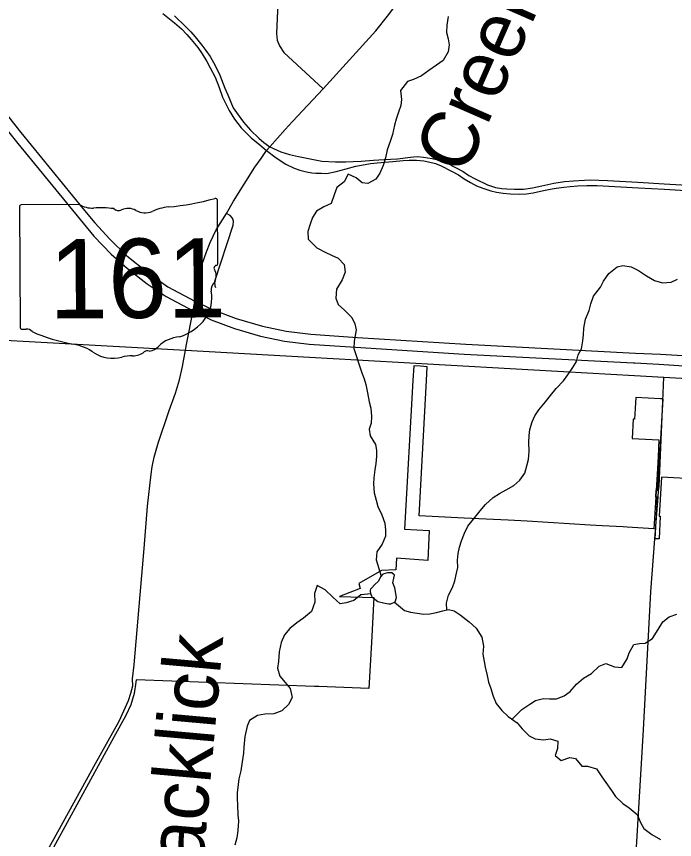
# Model space of a CAD drawing. Extents: x 114843 to 284848, y 317643 to 566895.
# Drawn here: x 263304 to 269085, y 425802 to 433028 of the extents above; entities that cross this region are included whole.
import ezdxf

# ---------------------------------------------------------------- set-up
doc = ezdxf.new("R2010")
doc.units = 0
for name, color, linetype in [('GM_X_City_Street', 7, 'Continuous'), ('GM_X_Corporation', 7, 'Continuous'), ('GM_X_County_Road', 7, 'Continuous'), ('GM_X_Minor_Lake', 7, 'Continuous'), ('GM_X_Minor_River', 7, 'Continuous'), ('GM_X_Minor_River_Text', 7, 'Continuous'), ('GM_X_State_Location', 7, 'Continuous'), ('GM_X_State_Route', 7, 'Continuous'), ('GM_X_State_Shield', 7, 'Continuous')]:
    doc.layers.add(name, color=color, linetype=linetype)

msp = doc.modelspace()

# ---------------------------------------------------------------- linework, layer by layer
at = {"layer": 'GM_X_City_Street'}
for points in [[(265618.6, 433435.2), (265600.6, 433143.9), (265587.8, 432876.8), (265593.6, 432819.2), (265614, 432769.7), (265653.4, 432712.3), (265997.2, 432393.2)], [(264588.9, 433053.3), (264648.7, 433008.4), (264693.2, 432971.5), (264755, 432918.5), (264801.7, 432870.6), (264839.3, 432826.5), (264896.2, 432754.4), (264934.9, 432698.3), (264977.6, 432632.2), (265005.2, 432577), (265048.1, 432494.7), (265085, 432405.4), (265114.8, 432319), (265171.1, 432202.6), (265218.9, 432125.4), (265276.9, 432049.3), (265365.1, 431962.4), (265443.1, 431899.5), (265500.9, 431851.6)], [(264690.8, 433033.9), (264790.3, 432941), (264836.9, 432893), (264874.5, 432849), (264931.4, 432776.9), (264968.6, 432730.1), (265005.4, 432675.3), (265048.6, 432597.6), (265089.8, 432512.6), (265134.3, 432398.5), (265160.7, 432339.4), (265206.3, 432225.1), (265251.4, 432164.3), (265297.7, 432101.2), (265360.6, 432029.9), (265433.9, 431959.7), (265478.3, 431921.9), (265529.3, 431883.6), (265627.2, 431838.4), (265702.2, 431815), (265782.4, 431796.9), (265855.4, 431782.8), (265986.6, 431758.8), (266107.3, 431752.4), (266196.7, 431751), (266261.2, 431753.5), (266331.9, 431756.1), (266440, 431766.1), (266533.5, 431771.1), (266651, 431778.2), (266764.3, 431792.5), (266825.6, 431797.2), (266880.8, 431793.4), (266955.7, 431780.4), (267006.8, 431770.4), (267076.2, 431746.9), (267168.1, 431699.1), (267227.6, 431666.3), (267277.8, 431632.8), (267332.8, 431600.9), (267442.8, 431550.8), (267511.1, 431526.8), (267568.1, 431516.5), (267611.9, 431513.7), (267680.5, 431511.1), (267759.5, 431512.7), (267836.4, 431523.7), (267918.5, 431540.9), (268024.4, 431563.5), (268117.9, 431577.7), (268197.9, 431585.6), (268293.6, 431589.4), (268343.5, 431592.9), (268497.4, 431587.8), (268762.7, 431574.1), (268993.8, 431557), (269957.2, 431503.7)], [(265500.9, 431851.6), (265584.9, 431787.8), (265669.9, 431732), (265742.6, 431696.3), (265792.1, 431679.5), (265852.6, 431663.8), (265899, 431656.1), (265935.3, 431653.4), (265982.6, 431651.7), (266031, 431650), (266111.4, 431665.7), (266199.8, 431690.5), (266286.3, 431713.3), (266336.5, 431723.7), (266413.3, 431737.3), (266473.5, 431742.2), (266609, 431755.9), (266702.4, 431762), (266754.3, 431765.3), (266817.9, 431765.7), (266850.8, 431762.1), (266883.6, 431758.9), (266923.8, 431752.3), (266986, 431738.1), (267035.2, 431716.9), (267127.1, 431669.1), (267186.5, 431636.2), (267236.7, 431602.8), (267291.8, 431570.9), (267344.9, 431540.9), (267401.8, 431520.8), (267470, 431496.8), (267520, 431484.9), (267579.8, 431475.6), (267641.1, 431469.7), (267722.8, 431466.8), (267785, 431470.7), (267843.7, 431479.4), (267935.5, 431500.7), (267993.7, 431512.4), (268046.5, 431520.6), (268113, 431529.4), (268169.8, 431535.2), (268236.8, 431540.6), (268313.7, 431542.6), (268405.7, 431543.3), (268769.1, 431523.4), (268996.8, 431510.3), (269185.4, 431500)]]:
    msp.add_lwpolyline(points, dxfattribs=at)
at = {"layer": 'GM_X_Corporation'}
msp.add_lwpolyline([(269609.4, 428946.7), (268970.2, 428983.4), (268950.7, 428641.5), (268960.1, 428641), (268949.5, 428441.1), (268939.3, 428441.7), (268916.4, 428441.2), (268936.6, 428807.3), (268920.1, 428808.1), (268923.5, 428868.7), (268940, 428867.7), (268984.4, 429671.5), (268960.6, 429672), (268746.5, 429683.7), (268740.5, 429586.6), (268734.8, 429493), (268721.5, 429493.8), (268711.9, 429323.9), (268948.7, 429309.7), (268940.2, 429160.3), (268931.6, 429010), (268923.5, 428868.7), (268923.4, 428868.7), (268920, 428808.1), (268920.1, 428808.1), (268912.2, 428669.3), (268904.2, 428529.3), (268669.1, 428543.9), (268633.6, 428546), (268449.7, 428556.9), (268343.8, 428563.2), (267791.3, 428596.1), (267622.3, 428604.5), (267236.3, 428622.1), (266840.5, 428643), (266905.7, 429833), (266912.2, 429952.9), (266853.7, 429956.3), (266793.9, 429959.8), (266786.8, 429832.1), (266713.9, 428527.6), (266930, 428516.4), (266918.1, 428253), (266642.2, 428272.1), (266637, 428171), (266509.8, 428164.7), (266311.9, 428050.9), (266323.7, 428005.1), (266142.9, 427934.5), (266444.6, 427926), (266422.6, 427532.9), (266411.3, 427330.6), (266399.9, 427127.2), (265959.8, 427144.3), (265922.1, 427145.8), (264355.2, 427204.4), (264353.5, 427184.3), (264338.7, 427082.9), (264309, 426984.8), (264265.2, 426892.2), (264160.3, 426701.7), (263545.1, 425577.2)], dxfattribs=at)
at = {"layer": 'GM_X_County_Road'}
for p, q in [((265878.2, 430036), (266293.4, 430012.5)), ((266293.4, 430012.5), (266812.5, 429983.1)), ((266812.5, 429983.1), (266916.3, 429977.2)), ((266916.3, 429977.2), (267850.6, 429924.3)), ((267850.6, 429924.3), (268058.2, 429912.6)), ((268058.2, 429912.6), (268110.1, 429909.6)), ((268110.1, 429909.6), (268317.7, 429897.9)), ((268317.7, 429897.9), (268732.9, 429874.4)), ((268982.9, 429649.8), (268992.5, 429859.7)), ((268941.8, 428810), (268945.8, 428862.7)), ((268913.6, 428441), (268941.8, 428810))]:
    msp.add_line(p, q, dxfattribs=at)
for points in [[(265729.4, 432104.8), (265997.2, 432393.2), (266459.7, 432901.9), (266563.4, 433030.2), (266611.2, 433090.9), (266682.9, 433204.1), (266735.8, 433306.4), (266766.2, 433376.4), (266796.5, 433442.4), (266839.9, 433566.1), (266898.6, 433794.7), (267048.4, 434421), (267216.1, 435160.1), (267291.6, 435477.3), (267346.3, 435715.8), (267430.2, 436042.2)], [(264798.2, 430149.2), (264855.7, 430442.2), (264871.6, 430528.2), (264901, 430686.7), (264939.1, 430863.2), (264972.4, 430962.5), (265006.1, 431041.9), (265059.6, 431153.6), (265147.9, 431297.5), (265210, 431406.3), (265397, 431704.2), (265452.8, 431781.1), (265500.9, 431851.6), (265529.3, 431883.6), (265664.3, 432034.8), (265729.4, 432104.8)], [(265054.1, 430646.7), (265050.4, 430660.5), (265047.7, 430703.3), (265208.9, 431194.3), (265209.9, 431230.5), (265201.7, 431256), (265181.4, 431280), (265147.9, 431297.5)], [(260947, 430312.5), (261246.1, 430294.7), (264788.2, 430097.8), (265878.2, 430036)], [(263541, 425641.2), (263997.7, 426468), (264204.9, 426841.1), (264288.9, 427023.5), (264308.2, 427087.1), (264327.6, 427150.8), (264323.4, 427211.7), (264337.3, 427336.7), (264389.8, 427950.2), (264425.1, 428357), (264454.6, 428729.5), (264486.8, 429010.2), (264495.7, 429072.6), (264514.6, 429160), (264548.6, 429281.6), (264644.4, 429568.8), (264701.7, 429721.5), (264735.1, 429836.4), (264762.3, 429956), (264788.2, 430097.8), (264798.2, 430149.2)], [(268732.9, 429874.4), (268992.5, 429859.7), (270748.3, 429761.6), (270867.4, 429752.8), (271334.4, 429726.7)], [(268945.8, 428862.7), (268949, 428904.9), (268982.9, 429649.8)], [(268405.9, 419663.5), (268441.9, 420225.2), (268457.2, 420710.8), (268478.7, 421676), (268587.3, 422985.1), (268812.6, 426764.4), (268878.2, 427977), (268913.6, 428441)]]:
    msp.add_lwpolyline(points, dxfattribs=at)
at = {"layer": 'GM_X_Minor_Lake'}
for points in [[(266425.5, 427933.8), (266477.7, 427891.8), (266529.8, 427879.8), (266571.9, 427871.9), (266593.9, 427869.9), (266632, 427890), (266642, 427926), (266627.8, 428012.2), (266609.8, 428056.3), (266619.7, 428096.4), (266625.7, 428122.4), (266601.7, 428142.4), (266563.6, 428142.4), (266521.5, 428130.3), (266503.5, 428108.2), (266483.5, 428070.1), (266449.5, 428038)], [(266449.5, 428038), (266424.5, 428012.4), (266415.5, 428000.7), (266412.4, 427988.5), (266412.5, 427978.8), (266414.5, 427965.3), (266425.5, 427933.8)]]:
    msp.add_lwpolyline(points, dxfattribs=at)
at = {"layer": 'GM_X_Minor_River'}
for points in [[(267097.6, 433028.5), (267083.7, 432950.4), (267081.8, 432886.2), (267097.8, 432830.2), (267105.9, 432780.1), (267098, 432717.9), (267051.9, 432641.7), (266993.9, 432601.6), (266925.8, 432553.4), (266863.7, 432507.2), (266791.6, 432475.1), (266739.5, 432457), (266677.5, 432378.7), (266685.6, 432298.6), (266681.6, 432246.5), (266661.6, 432188.4), (266639.7, 432126.2), (266623.7, 432072.1), (266607.7, 431991.9), (266587.8, 431929.8), (266561.8, 431855.6), (266545.8, 431785.4), (266525.9, 431719.3), (266495.9, 431653.1), (266459.8, 431599), (266389.8, 431560.8), (266339.6, 431566.8), (266287.5, 431610.8), (266219.3, 431642.7), (266183.3, 431574.6), (266119.2, 431526.4), (266095.3, 431462.2), (266069.3, 431386), (266003.2, 431357.9), (265939.1, 431319.7), (265905.1, 431261.6), (265883.1, 431205.5), (265863.1, 431141.3), (265867.2, 431073.2), (265941.4, 430995.1), (266015.6, 430959.2), (266071.8, 430933.2), (266129.9, 430907.2), (266182.1, 430849.2), (266190.2, 430783.1), (266166.2, 430714.9), (266116.2, 430634.7), (266108.2, 430554.5), (266130.3, 430498.4), (266184.5, 430450.4), (266250.7, 430384.4), (266276.8, 430328.3), (266286.9, 430276.2), (266278.9, 430226.1), (266270.9, 430176), (266269, 430113.9), (266291.1, 430043.8), (266313.2, 429969.6), (266339.3, 429899.5), (266359.4, 429847.5), (266373.5, 429795.4), (266387.6, 429723.3), (266403.7, 429643.1), (266415.8, 429589), (266423.9, 429516.9), (266420, 429456.8), (266402, 429404.7), (266412.1, 429346.6), (266458.2, 429270.5), (266468.3, 429220.4), (266468.4, 429166.3), (266460.4, 429104.1), (266452.4, 429048), (266442.5, 428975.9), (266440.5, 428923.8), (266446.6, 428845.6), (266464.7, 428781.5), (266478.8, 428725.4), (266515, 428653.3), (266541.1, 428579.2), (266545.2, 428517.1), (266545.2, 428465), (266517.2, 428394.8), (266469.2, 428328.6)], [(267084.3, 427818.3), (267082.9, 427876.5), (267100.8, 427948.7), (267134.8, 428014.9), (267154.8, 428073), (267170.8, 428141.2), (267182.7, 428191.3), (267178.7, 428255.4), (267184.6, 428313.6), (267196.6, 428369.7), (267212.6, 428423.8), (267240.6, 428492), (267270.6, 428552.1), (267318.6, 428614.3), (267376.6, 428688.6), (267424.7, 428742.7), (267492.7, 428804.9), (267546.8, 428839.1), (267606.9, 428871.2), (267673, 428911.4), (267725, 428955.5), (267771.1, 429019.7), (267789, 429083.9), (267801, 429138), (267809, 429208.2), (267804.9, 429288.3), (267806.8, 429350.4), (267812.8, 429400.5), (267834.7, 429468.7), (267856.7, 429520.8), (267892.7, 429573), (267952.8, 429643.2), (267996.8, 429701.4), (268044.8, 429761.6), (268108.9, 429829.8), (268146.9, 429881.9), (268193, 429946.1), (268223, 429998.3), (268238.9, 430056.4), (268268.9, 430108.5), (268280.9, 430180.7), (268284.8, 430232.8), (268288.8, 430290.9), (268302.7, 430369.1), (268334.7, 430445.3), (268350.7, 430505.4), (268374.7, 430571.6), (268434.7, 430649.8), (268462.7, 430704), (268508.7, 430772.1), (268580.8, 430828.3), (268630.9, 430842.4), (268703, 430830.5), (268769.2, 430796.5), (268839.4, 430750.5), (268909.6, 430710.6), (268979.7, 430688.6), (269055.9, 430694.7), (269110, 430722.9)], [(266469.2, 428328.6), (266463.3, 428256.5), (266508.1, 428113.9)], [(266416.5, 427959.7), (266329.3, 427949.7), (266269.2, 427901.5), (266201.1, 427879.4), (266149, 427871.3), (266082.9, 427929.3), (266016.7, 427995.4), (265946.5, 428033.4), (265922.5, 427961.2), (265926.6, 427887), (265896.6, 427804.8), (265826.5, 427746.6), (265766.5, 427704.4), (265706.4, 427654.3), (265658.3, 427600.1), (265628.4, 427531.9), (265610.4, 427449.7), (265604.5, 427363.6), (265598.5, 427305.4), (265618.6, 427237.3), (265664.8, 427181.3), (265708.9, 427127.2), (265727, 427049.1), (265695, 426986.9), (265635, 426930.7), (265564.9, 426904.6), (265484.7, 426902.4), (265422.6, 426890.3), (265352.5, 426848.2), (265330.5, 426796), (265310.6, 426707.8), (265300.6, 426611.6), (265298.7, 426559.5), (265286.7, 426485.3), (265274.8, 426405.2), (265258.8, 426335), (265250.9, 426284.9), (265242.9, 426212.7), (265243, 426160.6), (265245, 426106.5), (265249.1, 426016.3), (265253.2, 425966.2), (265249.3, 425882.1), (265239.3, 425817.9), (265221.3, 425753.8)], [(266624.3, 427885.9), (266714.2, 427813.9), (266766.3, 427798), (266824.4, 427788), (266882.6, 427780.1), (266934.7, 427782.2), (266992.8, 427794.3), (267048.9, 427808.4), (267099, 427822.5), (267149.1, 427810.5), (267203.2, 427774.5), (267281.4, 427712.5), (267341.6, 427656.4), (267393.8, 427578.4), (267407.9, 427498.2), (267402, 427430.1), (267412, 427366), (267422.1, 427313.9), (267438.2, 427241.7), (267452.3, 427183.6), (267472.4, 427127.6), (267490.5, 427059.4), (267518.6, 426997.3), (267566.8, 426935.3), (267624.9, 426883.3), (267703.2, 426827.3), (267747.3, 426773.2), (267807.5, 426711.2), (267861.6, 426687.2), (267937.8, 426677.3), (267993.9, 426687.4), (268060, 426665.4), (268056.1, 426601.3), (268036.1, 426539.1), (268088.2, 426497.1), (268164.4, 426521.2), (268214.5, 426513.3), (268270.7, 426447.2), (268320.8, 426445.3), (268398.9, 426423.3), (268447.1, 426353.3), (268483.2, 426301.2), (268531.4, 426233.1), (268567.5, 426181.1), (268631.7, 426117), (268687.9, 426079), (268756, 426023), (268786.2, 425950.9), (268816.3, 425898.8), (268886.5, 425844.8), (268960.7, 425800.8)], [(267660, 426858.1), (267745.1, 426943.5), (267813.2, 426989.7), (267863.3, 427021.9), (267935.4, 427040), (267985.5, 427036), (268047.6, 427038.1), (268115.7, 427062.3), (268167.8, 427102.4), (268223.8, 427164.6), (268285.9, 427218.8), (268356, 427259), (268424.1, 427325.2), (268482.2, 427347.3), (268558.3, 427317.4), (268622.5, 427313.5), (268668.5, 427389.7), (268686.5, 427441.8), (268726.5, 427514), (268778.6, 427524.1), (268828.7, 427526.2), (268892.8, 427566.3), (268942.8, 427646.6), (268982.8, 427712.8), (269038.9, 427756.9), (269105, 427779.1)]]:
    msp.add_lwpolyline(points, dxfattribs=at)
at = {"layer": 'GM_X_State_Route'}
for p, q in [((268962.2, 430061.6), (269698, 430023.2)), ((268947.1, 429974), (269685.8, 429930))]:
    msp.add_line(p, q, dxfattribs=at)
for points in [[(262326.1, 432999.4), (262394.2, 432943.9), (262498.2, 432853.1), (262620.7, 432738.2), (262728, 432626.7), (262850.7, 432487.4), (263013.9, 432284.4), (263066.9, 432220.3), (263316.9, 431912.9), (263984.1, 431100.1), (264135.8, 430940.2), (264279.2, 430815), (264451.6, 430681.9), (264619.2, 430569.6), (264855.7, 430442.2), (264869.8, 430435.4)], [(263134.1, 432268.4), (263341.7, 432008.6), (263887.4, 431343.2), (263992.9, 431216.6), (264123.3, 431072.7), (264274.9, 430926.7), (264459.2, 430779.1), (264635.1, 430655.6), (264871.6, 430528.2), (264909.3, 430510.1)], [(264909.3, 430510.1), (265031.5, 430451.2), (265234.7, 430375), (265464.5, 430308.4), (265674.5, 430263.6), (265890.1, 430237.4), (266299.1, 430209.1), (267251.8, 430150), (268741.4, 430073.1), (268962.2, 430061.6)], [(264869.8, 430435.4), (265015.6, 430365.2), (265218.8, 430289.1), (265448.6, 430222.4), (265658.5, 430177.6), (265874.1, 430151.4), (266283.2, 430123.1), (267235.9, 430064), (268725.5, 429987.2), (268736, 429986.6), (268947.1, 429974)]]:
    msp.add_lwpolyline(points, dxfattribs=at)
at = {"layer": 'GM_X_State_Shield'}
for p, q in [((265073.3, 430860.1), (265069.3, 431412.9)), ((263329.4, 431355.9), (263337.1, 430299.2)), ((263856, 431377.9), (263346.4, 431374.2)), ((265073.1, 430860.3), (265073.3, 430860.1))]:
    msp.add_line(p, q, dxfattribs=at)
for centre, major_axis, ratio, start_param, end_param in [((264439.1, 432822.8), (1845.5, 13.4), 0.800001, 4.814395, 5.042369), ((265050, 431415), (19.4, 0.1), 0.8, 6.141152, 7.989035), ((263349.3, 431358.3), (20.2, 0.1), 0.8, 1.712693, 3.28349), ((263976.5, 431501.4), (195.5, 1.4), 0.8, 4.042523, 4.731795), ((264046.5, 430786), (702, 5.1), 0.8, 1.404758, 1.657859), ((264201.7, 431370), (56.4, 0.4), 0.8, 3.836095, 5.185414), ((264285.4, 431248.4), (117.3, 0.9), 0.8, 0.950623, 2.079405), ((264435.6, 431417), (141.1, 1), 0.8, 4.081561, 5.145723), ((264687.3, 431061.2), (371.3, 2.7), 0.8, 1.699011, 2.107814), ((265069.1, 430819.5), (30, 0.2), 0.8, 1.883978, 3.671073), ((265052.7, 430857.9), (20.7, 0.2), 0.8, 5.05454, 6.418171), ((264878.9, 430748.3), (180, 1.3), 0.8, 5.934695, 6.695948), ((265144.4, 430629.3), (130.9, 1), 0.8, 2.387724, 3.262537), ((264559, 430554.8), (461.6, 3.3), 0.8, 5.101753, 6.440018), ((263357.2, 430297.1), (20.3, 0.1), 0.8, 3.00124, 4.508301), ((263359.5, 430405.2), (155.2, 1.1), 0.8, 4.665946, 4.897461), ((263392.5, 430238.7), (56, 0.4), 0.8, 0.519207, 1.627899), ((264092.2, 431193.2), (1332.7, 9.7), 0.8, 4.195995, 4.488959), ((264757.6, 430012.9), (252.8, 1.8), 0.8, 1.647645, 2.488433), ((263704.7, 429827.2), (417, 3), 0.8, 0.82352, 1.323588), ((264453.8, 430059.7), (39.7, 0.3), 0.8, 1.147584, 2.315152), ((264435.8, 430204.8), (149.1, 1.1), 0.8, 4.937069, 5.64225), ((264152.8, 430239), (264.6, 1.9), 0.8, 4.026481, 4.996735), ((264308.3, 429874.7), (217.4, 1.6), 0.8, 1.495662, 1.94098), ((264325.6, 430161.1), (141, 1), 0.8, 4.691044, 5.507374)]:
    msp.add_ellipse(centre, major_axis=major_axis, ratio=ratio, start_param=start_param, end_param=end_param, dxfattribs=at)

# ---------------------------------------------------------------- texts
at = {"layer": 'GM_X_Minor_River_Text'}
for s, height, rotation, p in [('Creek', 500.01, 66.28961, (267243.3, 431618.1)), ('Blacklick', 500.09, 84.89625, (264889.7, 424989.7))]:
    msp.add_text(s, height=height, rotation=rotation, dxfattribs=at).set_placement(p)
at = {"layer": 'GM_X_State_Location'}
for s, p in [('s', (264184.3, 430763.5)), ('r', (264184.3, 430763.5)), ('161', (263831.8, 430688.2))]:
    msp.add_text(s, height=1, rotation=0.41579, dxfattribs=at).set_placement(p)
at = {"layer": 'GM_X_State_Shield'}
msp.add_text('161', height=696.12, rotation=0.41579, dxfattribs=at).set_placement((263593, 430375.6))

doc.saveas('drawing.dxf')
